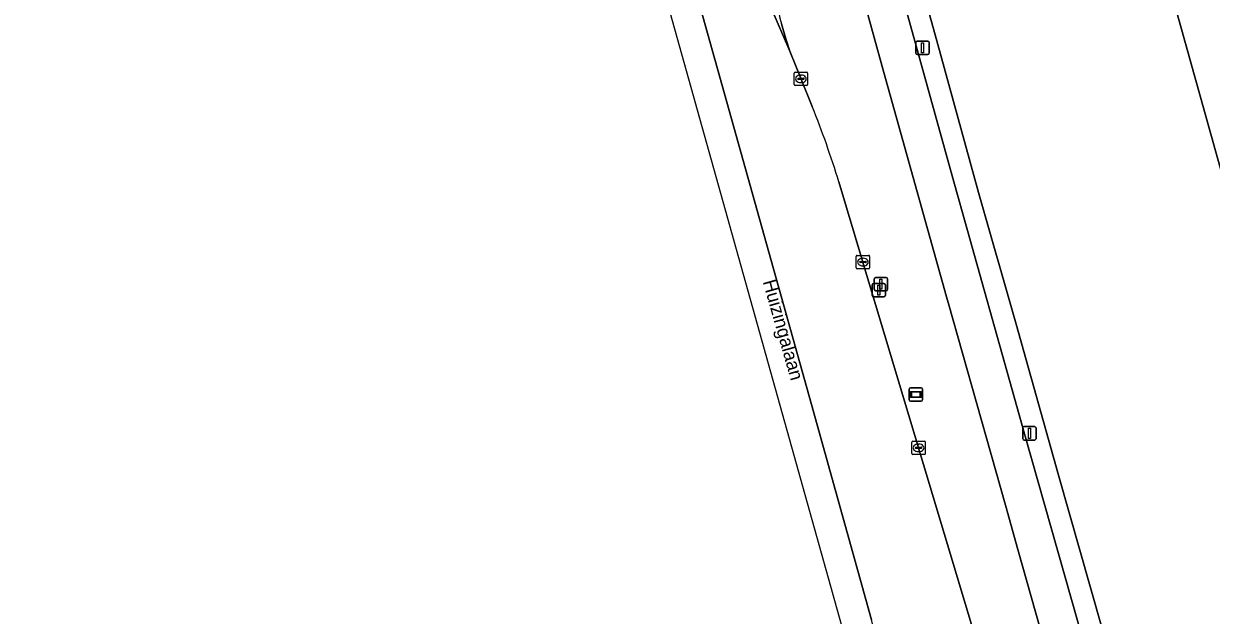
# Model space of a CAD drawing. Extents: x 159680 to 160786, y 387323 to 388340.
# Drawn here: x 159702.4 to 159790.8, y 387875.5 to 387919.6 of the extents above; entities that cross this region are included whole.
import ezdxf

# ---------------------------------------------------------------- set-up
doc = ezdxf.new("R2010")
doc.units = 0
for name, color, linetype in [('IMGEO_Berm_groen', 7, 'Continuous'), ('IMGEO_Erf', 7, 'Continuous'), ('IMGEO_Fietspad_open', 7, 'Continuous'), ('IMGEO_Kolk', 7, 'Continuous'), ('IMGEO_Lichtmast', 7, 'Continuous'), ('IMGEO_Openbare_ruimte_label', 7, 'Continuous'), ('IMGEO_OVBaan_gesloten', 7, 'Continuous'), ('IMGEO_Pand', 7, 'Continuous'), ('IMGEO_Rijbaan_lokaal_open', 7, 'Continuous'), ('IMGEO_Rijbaan_regionaal_gesloten', 7, 'Continuous'), ('IMGEO_Voetpad_open', 7, 'Continuous'), ('IMGEO_Wegwijzer', 7, 'Continuous')]:
    doc.layers.add(name, color=color, linetype=linetype)

msp = doc.modelspace()

# ---------------------------------------------------------------- linework, layer by layer
at = {"layer": 'IMGEO_Berm_groen'}
for points in [[(159780.034, 387867.675), (159776.441, 387880.417), (159775.506, 387883.735), (159771.236, 387898.822), (159771.115, 387899.25), (159766.441, 387915.957), (159762.056, 387931.897), (159761.86, 387932.469), (159760.295, 387929.237), (159759.042, 387926.331)], [(159758.821, 387919.58), (159759.143, 387918.468), (159759.456, 387917.543), (159760.298, 387915.464), (159761.123, 387913.424)], [(159763.102, 387907.798), (159764.894, 387901.83), (159769.043, 387887.992), (159773.179, 387874.176), (159778.502, 387856.503), (159781.545, 387846.283), (159784.321, 387836.958), (159784.605, 387836.005), (159786.964, 387828.094), (159787.552, 387826.223), (159788.195, 387824.336), (159791.042, 387816.154), (159791.226, 387815.627), (159796.881, 387799.401), (159797.296, 387798.207), (159797.495, 387797.603), (159797.562, 387797.476)]]:
    msp.add_lwpolyline(points, dxfattribs=at)
for centre, radius, start, end in [((159769.922, 387922.596), 11.503, 161.05161, 195.19848), ((159693.012, 387886.304), 73.311, 17.04865, 21.71098)]:
    msp.add_arc(centre, radius, start, end, dxfattribs=at)
at = {"layer": 'IMGEO_Erf'}
for points in [[(159779.046, 387953.498), (159767.731, 387950.268), (159771.07, 387938.458), (159771.513, 387937.282), (159767.279, 387929.559), (159770.394, 387918.296), (159773.512, 387907.023), (159776.309, 387897.203), (159779.471, 387885.959), (159782.637, 387874.792), (159785.606, 387864.46), (159788.041, 387856.178), (159790.71, 387847.415)], [(159855.695, 387800.602), (159856.484, 387800.91), (159853.031, 387810.594), (159849.48, 387809.209), (159834.729, 387847.038), (159833.556, 387846.581), (159832.044, 387847.281), (159828.131, 387857.251), (159823.313, 387869.646), (159817.654, 387873.188), (159815.606, 387870.293), (159814.209, 387869.903), (159816.632, 387861.214), (159809.352, 387859.172), (159805.677, 387858.141), (159779.046, 387953.498)]]:
    msp.add_lwpolyline(points, dxfattribs=at)
at = {"layer": 'IMGEO_Fietspad_open'}
for points in [[(159776.937, 387889.03), (159771.545, 387908.246), (159764.773, 387932.734), (159762.056, 387931.897), (159766.441, 387915.957), (159771.115, 387899.25), (159771.236, 387898.822), (159775.506, 387883.735), (159776.441, 387880.417), (159780.034, 387867.675), (159781.914, 387861.243), (159782.982, 387857.59), (159787.289, 387843.506), (159787.503, 387842.806)], [(159785.734, 387858.266), (159782.88, 387868.037), (159776.937, 387889.03)]]:
    msp.add_lwpolyline(points, dxfattribs=at)
at = {"layer": 'IMGEO_Kolk'}
for p, q in [((159759.776, 387915.048), (159759.776, 387915.9)), ((159759.851, 387915.974), (159760.703, 387915.974)), ((159760.035, 387915.468), (159760.035, 387915.48)), ((159760.078, 387915.517), (159760.476, 387915.517)), ((159760.264, 387915.754), (159760.289, 387915.754)), ((159760.519, 387915.48), (159760.519, 387915.468)), ((159760.777, 387915.9), (159760.777, 387915.048)), ((159760.703, 387914.974), (159759.851, 387914.974)), ((159760.473, 387915.431), (159760.075, 387915.431)), ((159760.287, 387915.194), (159760.262, 387915.194)), ((159764.393, 387901.404), (159764.393, 387902.256)), ((159764.468, 387902.33), (159765.32, 387902.33)), ((159765.394, 387902.256), (159765.394, 387901.404)), ((159765.32, 387901.33), (159764.468, 387901.33)), ((159764.652, 387901.824), (159764.652, 387901.836)), ((159765.09, 387901.787), (159764.692, 387901.787)), ((159764.695, 387901.873), (159765.093, 387901.873)), ((159764.904, 387901.55), (159764.879, 387901.55)), ((159764.881, 387902.11), (159764.906, 387902.11)), ((159765.136, 387901.836), (159765.136, 387901.824)), ((159768.542, 387887.566), (159768.542, 387888.418)), ((159768.617, 387888.492), (159769.469, 387888.492)), ((159769.03, 387888.272), (159769.055, 387888.272)), ((159769.543, 387888.418), (159769.543, 387887.566)), ((159769.469, 387887.492), (159768.617, 387887.492)), ((159768.801, 387887.986), (159768.801, 387887.998)), ((159769.239, 387887.949), (159768.841, 387887.949)), ((159768.844, 387888.035), (159769.242, 387888.035)), ((159769.053, 387887.712), (159769.028, 387887.712)), ((159769.285, 387887.998), (159769.285, 387887.986))]:
    msp.add_line(p, q, dxfattribs=at)
for points in [[(159759.776, 387915.048), (159759.776, 387915.9)], [(159759.851, 387915.974), (159760.703, 387915.974)], [(159760.777, 387915.9), (159760.777, 387915.048)], [(159760.703, 387914.974), (159759.851, 387914.974)], [(159764.393, 387901.404), (159764.393, 387902.256)], [(159764.468, 387902.33), (159765.32, 387902.33)], [(159765.394, 387902.256), (159765.394, 387901.404)], [(159765.32, 387901.33), (159764.468, 387901.33)], [(159768.542, 387887.566), (159768.542, 387888.418)], [(159768.617, 387888.492), (159769.469, 387888.492)], [(159769.543, 387888.418), (159769.543, 387887.566)], [(159769.469, 387887.492), (159768.617, 387887.492)]]:
    msp.add_lwpolyline(points, dxfattribs=at)
for centre, radius, start, end in [((159759.853, 387915.898), 0.0765, 91.55205, 178.44795), ((159759.853, 387915.898), 0.0765, 91.55205, 178.44795), ((159760.075, 387915.477), 0.0403, 85.87752, 175.75265), ((159760.072, 387915.467), 0.0366, 178.93798, 274.71019), ((159760.476, 387915.474), 0.043, 264.86636, 352.45326), ((159760.48, 387915.479), 0.0386, 1.73085, 96.63898), ((159760.701, 387915.898), 0.0765, 1.55205, 88.44795), ((159760.701, 387915.898), 0.0765, 1.55205, 88.44795), ((159759.853, 387915.05), 0.0765, 181.55205, 268.44795), ((159759.853, 387915.05), 0.0765, 181.55205, 268.44795), ((159760.701, 387915.05), 0.0765, 271.55205, 358.44795), ((159760.701, 387915.05), 0.0765, 271.55205, 358.44795), ((159764.47, 387902.254), 0.0765, 91.55205, 178.44795), ((159764.47, 387902.254), 0.0765, 91.55205, 178.44795), ((159765.318, 387902.254), 0.0765, 1.55205, 88.44795), ((159765.318, 387902.254), 0.0765, 1.55205, 88.44795), ((159764.47, 387901.406), 0.0765, 181.55205, 268.44795), ((159764.47, 387901.406), 0.0765, 181.55205, 268.44795), ((159764.692, 387901.833), 0.0403, 85.87752, 175.75265), ((159764.689, 387901.823), 0.0366, 178.93798, 274.71019), ((159765.093, 387901.83), 0.043, 264.86636, 352.45326), ((159765.097, 387901.835), 0.0386, 1.73085, 96.63898), ((159765.318, 387901.406), 0.0765, 271.55205, 358.44795), ((159765.318, 387901.406), 0.0765, 271.55205, 358.44795), ((159768.619, 387888.416), 0.0765, 91.55205, 178.44795), ((159768.619, 387888.416), 0.0765, 91.55205, 178.44795), ((159769.467, 387888.416), 0.0765, 1.55205, 88.44795), ((159769.467, 387888.416), 0.0765, 1.55205, 88.44795), ((159768.619, 387887.568), 0.0765, 181.55205, 268.44795), ((159768.619, 387887.568), 0.0765, 181.55205, 268.44795), ((159768.841, 387887.995), 0.0403, 85.87752, 175.75265), ((159768.838, 387887.985), 0.0366, 178.93798, 274.71019), ((159769.242, 387887.992), 0.043, 264.86636, 352.45326), ((159769.246, 387887.997), 0.0386, 1.73085, 96.63898), ((159769.467, 387887.568), 0.0765, 271.55205, 358.44795), ((159769.467, 387887.568), 0.0765, 271.55205, 358.44795)]:
    msp.add_arc(centre, radius, start, end, dxfattribs=at)
for centre, major_axis, ratio, start_param, end_param in [((159760.263, 387915.474), (-0.387, 0.002), 0.722429, 4.712389, 7.853982), ((159760.288, 387915.474), (-0.39, 0.002), 0.717154, 1.570796, 4.712389), ((159764.88, 387901.83), (-0.387, 0.002), 0.722429, 4.712389, 7.853982), ((159764.905, 387901.83), (-0.39, 0.002), 0.717154, 1.570796, 4.712389), ((159769.029, 387887.992), (-0.387, 0.002), 0.722429, 4.712389, 7.853982), ((159769.054, 387887.992), (-0.39, 0.002), 0.717154, 1.570796, 4.712389)]:
    msp.add_ellipse(centre, major_axis=major_axis, ratio=ratio, start_param=start_param, end_param=end_param, dxfattribs=at)
at = {"layer": 'IMGEO_Lichtmast'}
for p, q in [((159768.842, 387917.387), (159768.842, 387918.187)), ((159768.842, 387918.187), (159768.842, 387917.387)), ((159768.942, 387918.287), (159769.732, 387918.287)), ((159769.732, 387918.287), (159768.942, 387918.287)), ((159769.832, 387918.187), (159769.832, 387917.387)), ((159769.832, 387917.387), (159769.832, 387918.187)), ((159769.732, 387917.287), (159768.942, 387917.287)), ((159768.942, 387917.287), (159769.732, 387917.287)), ((159765.741, 387899.782), (159765.741, 387900.582)), ((159765.741, 387900.582), (159765.741, 387899.782)), ((159765.841, 387900.682), (159766.631, 387900.682)), ((159766.631, 387900.682), (159765.841, 387900.682)), ((159766.731, 387900.582), (159766.731, 387899.782)), ((159766.731, 387899.782), (159766.731, 387900.582)), ((159765.574, 387899.344), (159765.574, 387900.144)), ((159765.574, 387900.144), (159765.574, 387899.344)), ((159765.674, 387900.244), (159766.464, 387900.244)), ((159766.464, 387900.244), (159765.674, 387900.244)), ((159766.631, 387899.682), (159765.841, 387899.682)), ((159765.841, 387899.682), (159766.631, 387899.682)), ((159766.564, 387900.144), (159766.564, 387899.344)), ((159766.564, 387899.344), (159766.564, 387900.144)), ((159766.464, 387899.244), (159765.674, 387899.244)), ((159765.674, 387899.244), (159766.464, 387899.244)), ((159776.801, 387888.674), (159776.801, 387889.474)), ((159776.801, 387889.474), (159776.801, 387888.674)), ((159776.901, 387889.574), (159777.691, 387889.574)), ((159777.691, 387889.574), (159776.901, 387889.574)), ((159777.791, 387889.474), (159777.791, 387888.674)), ((159777.791, 387888.674), (159777.791, 387889.474)), ((159777.691, 387888.574), (159776.901, 387888.574)), ((159776.901, 387888.574), (159777.691, 387888.574))]:
    msp.add_line(p, q, dxfattribs=at)
for points in [[(159769.262, 387918.162), (159769.412, 387918.162), (159769.412, 387917.412), (159769.262, 387917.412), (159769.262, 387918.162)], [(159766.161, 387900.557), (159766.311, 387900.557), (159766.311, 387899.807), (159766.161, 387899.807), (159766.161, 387900.557)], [(159765.994, 387900.119), (159766.144, 387900.119), (159766.144, 387899.369), (159765.994, 387899.369), (159765.994, 387900.119)], [(159777.221, 387889.449), (159777.371, 387889.449), (159777.371, 387888.699), (159777.221, 387888.699), (159777.221, 387889.449)]]:
    msp.add_lwpolyline(points, dxfattribs=at)
for centre, start, end in [((159768.942, 387918.187), 90, 180), ((159768.942, 387918.187), 90, 180), ((159769.732, 387918.187), 0, 90), ((159769.732, 387918.187), 360, 90), ((159768.942, 387917.387), 180, 270), ((159768.942, 387917.387), 180, 270), ((159769.732, 387917.387), 270, 0), ((159769.732, 387917.387), 270, 0), ((159765.841, 387900.582), 90, 180), ((159765.841, 387900.582), 90, 180), ((159766.631, 387900.582), 0, 90), ((159766.631, 387900.582), 360, 90), ((159765.674, 387900.144), 90, 180), ((159765.674, 387900.144), 90, 180), ((159765.841, 387899.782), 180, 270), ((159765.841, 387899.782), 180, 270), ((159766.464, 387900.144), 0, 90), ((159766.464, 387900.144), 360, 90), ((159766.631, 387899.782), 270, 0), ((159766.631, 387899.782), 270, 0), ((159765.674, 387899.344), 180, 270), ((159765.674, 387899.344), 180, 270), ((159766.464, 387899.344), 270, 0), ((159766.464, 387899.344), 270, 0), ((159776.901, 387889.474), 90, 180), ((159776.901, 387889.474), 90, 180), ((159777.691, 387889.474), 0, 90), ((159777.691, 387889.474), 360, 90), ((159776.901, 387888.674), 180, 270), ((159776.901, 387888.674), 180, 270), ((159777.691, 387888.674), 270, 0), ((159777.691, 387888.674), 270, 0)]:
    msp.add_arc(centre, 0.1, start, end, dxfattribs=at)
at = {"layer": 'IMGEO_OVBaan_gesloten'}
for points in [[(159702.382, 388092.39), (159734.05, 387979.268), (159743.358, 387946.02), (159763.999, 387872.286), (159769.025, 387858.073)], [(159767.423, 387866.904), (159767.598, 387866.954), (159765.544, 387875.18), (159761.072, 387891.211), (159751.402, 387925.737), (159750.981, 387927.311), (159738.22, 387972.552), (159720.318, 388036.089), (159710.692, 388070.166), (159709.458, 388074.221)]]:
    msp.add_lwpolyline(points, dxfattribs=at)
at = {"layer": 'IMGEO_Pand'}
msp.add_lwpolyline([(159793.873, 387948.22), (159792.476, 387947.83), (159790.044, 387956.547), (159779.046, 387953.498), (159805.677, 387858.141), (159809.352, 387859.172), (159816.632, 387861.214), (159814.209, 387869.903), (159815.606, 387870.293), (159817.654, 387873.188), (159814.236, 387875.206), (159812.839, 387874.816), (159811.729, 387878.794), (159794.957, 387938.93), (159793.845, 387942.918), (159795.243, 387943.308), (159796.937, 387946.428)], close=True, dxfattribs=at)
at = {"layer": 'IMGEO_Rijbaan_lokaal_open'}
msp.add_lwpolyline([(159752.834, 387932.851), (159759.456, 387917.543), (159759.143, 387918.468), (159758.821, 387919.58)], dxfattribs=at)
msp.add_arc((159769.922, 387922.596), 11.503, 161.05161, 195.19848, dxfattribs=at)
at = {"layer": 'IMGEO_Rijbaan_regionaal_gesloten'}
for points in [[(159761.123, 387913.424), (159760.298, 387915.464), (159759.456, 387917.543), (159752.834, 387932.851), (159752.767, 387933.007), (159750.399, 387941.515), (159745.531, 387958.814), (159739.567, 387979.98), (159733.85, 388000.16), (159727.852, 388021.312), (159722.145, 388041.542), (159717.284, 388058.854), (159716.233, 388062.473), (159715.988, 388063.449), (159715.751, 388064.431), (159715.024, 388067.618), (159715.019, 388067.661), (159714.041, 388082.364), (159713.601, 388085.431)], [(159709.458, 388074.221), (159710.692, 388070.166), (159720.318, 388036.089), (159738.22, 387972.552), (159750.981, 387927.311), (159751.402, 387925.737), (159761.072, 387891.211), (159765.544, 387875.18)], [(159773.179, 387874.176), (159769.043, 387887.992), (159764.894, 387901.83), (159763.102, 387907.798)]]:
    msp.add_lwpolyline(points, dxfattribs=at)
msp.add_arc((159693.012, 387886.304), 73.311, 17.04865, 21.71098, dxfattribs=at)
at = {"layer": 'IMGEO_Voetpad_open'}
for points in [[(159782.637, 387874.792), (159779.471, 387885.959), (159776.309, 387897.203), (159773.512, 387907.023), (159770.394, 387918.296), (159767.279, 387929.559), (159765.672, 387935.371), (159769.038, 387936.324), (159768.65, 387937.819), (159771.07, 387938.458), (159767.731, 387950.268), (159766.959, 387953.152), (159764.48, 387961.951), (159763.692, 387964.751), (159762.903, 387967.55), (159760.456, 387976.237), (159759.125, 387980.967), (159757.994, 387984.988), (159756.404, 387990.318), (159753.697, 388000)], [(159764.405, 387934.293), (159764.773, 387932.734), (159771.545, 387908.246), (159776.937, 387889.03), (159782.88, 387868.037), (159785.734, 387858.266)]]:
    msp.add_lwpolyline(points, dxfattribs=at)
at = {"layer": 'IMGEO_Wegwijzer'}
for p, q in [((159768.435, 387892.464), (159769.225, 387892.464)), ((159769.225, 387892.464), (159768.435, 387892.464)), ((159768.335, 387891.564), (159768.335, 387892.364)), ((159768.335, 387892.364), (159768.335, 387891.564)), ((159769.325, 387892.364), (159769.325, 387891.564)), ((159769.325, 387891.564), (159769.325, 387892.364)), ((159769.225, 387891.464), (159768.435, 387891.464)), ((159768.435, 387891.464), (159769.225, 387891.464))]:
    msp.add_line(p, q, dxfattribs=at)
for points in [[(159768.436, 387892.196), (159769.224, 387892.196), (159769.224, 387891.732), (159768.436, 387891.732), (159768.436, 387892.196)], [(159768.501, 387892.131), (159768.501, 387891.797), (159769.159, 387891.797), (159769.159, 387892.131), (159768.501, 387892.131)]]:
    msp.add_lwpolyline(points, dxfattribs=at)
for centre, start, end in [((159768.435, 387892.364), 90, 180), ((159768.435, 387892.364), 90, 180), ((159769.225, 387892.364), 0, 90), ((159769.225, 387892.364), 360, 90), ((159768.435, 387891.564), 180, 270), ((159768.435, 387891.564), 180, 270), ((159769.225, 387891.564), 270, 0), ((159769.225, 387891.564), 270, 0)]:
    msp.add_arc(centre, 0.1, start, end, dxfattribs=at)

# ---------------------------------------------------------------- texts
at = {"layer": 'IMGEO_Openbare_ruimte_label'}
msp.add_text('Huizingalaan', height=1, rotation=285.84308, dxfattribs=at).set_placement((159757.427, 387900.372))

doc.saveas('drawing.dxf')
